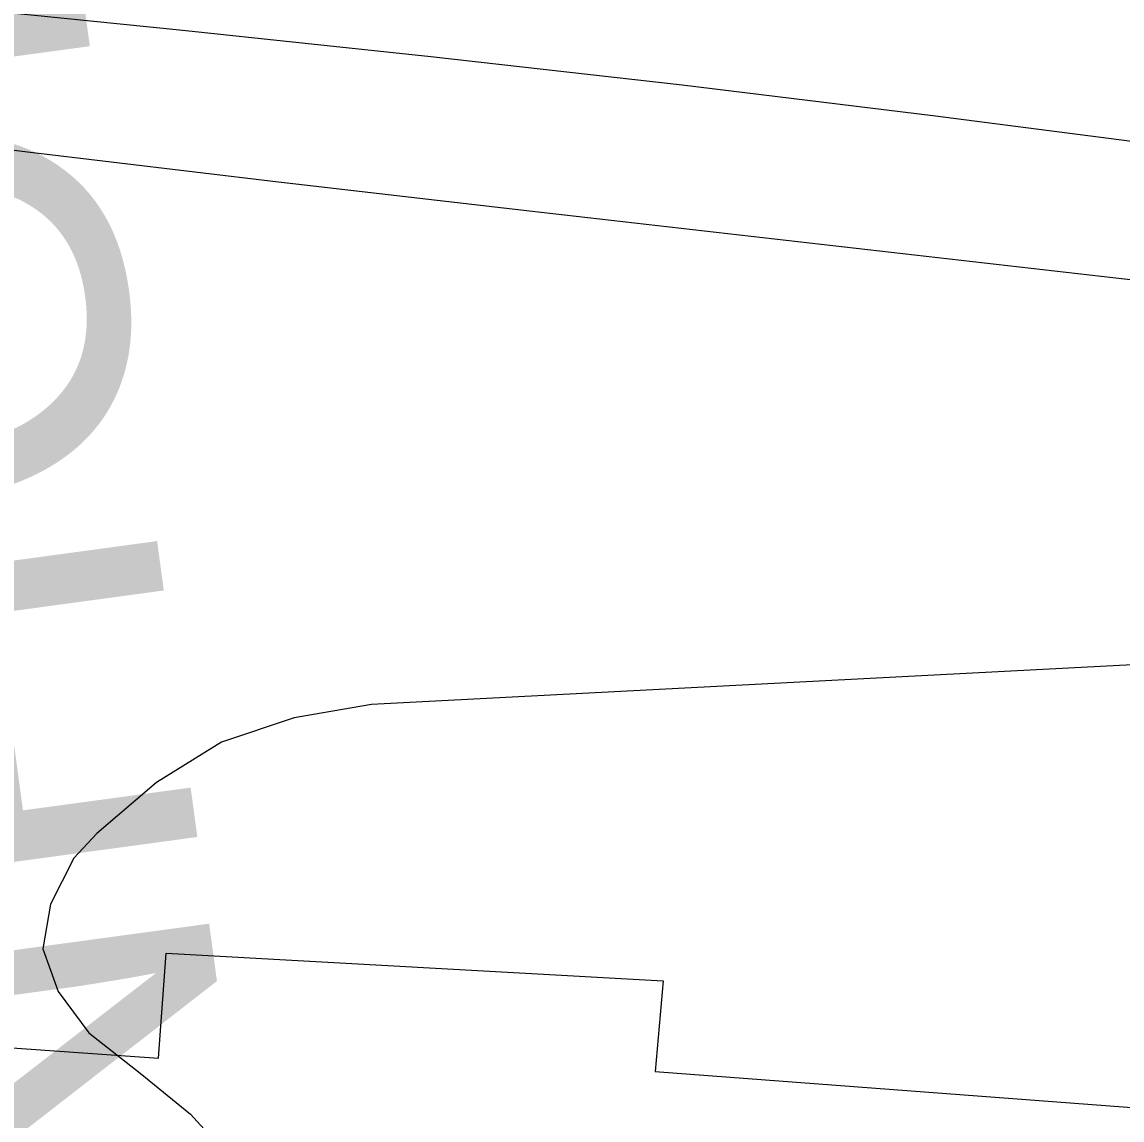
# Model space of a CAD drawing. Extents: x 3445503 to 3483459, y 540493 to 566012.
# Drawn here: x 3471308.9 to 3471583.9, y 551563.7 to 551838.3 of the extents above; entities that cross this region are included whole.
import ezdxf

# ---------------------------------------------------------------- set-up
doc = ezdxf.new("R2010")
doc.units = 0
for name, color, linetype in [('V-CHAN-NAID', 7, 'Continuous'), ('V-RRAP-RVMT', 7, 'Continuous'), ('V-TOPO-MINR', 7, 'Continuous')]:
    doc.layers.add(name, color=color, linetype=linetype)

msp = doc.modelspace()

# ---------------------------------------------------------------- linework, layer by layer
at = {"layer": 'V-RRAP-RVMT'}
msp.add_lwpolyline([(3470688.6800000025, 551820.2980000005), (3470671.9650000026, 551665.9100000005), (3470796.2030000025, 551654.0970000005), (3470798.6150000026, 551671.6520000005), (3471035.9400000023, 551647.4870000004), (3471035.3920000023, 551641.8920000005), (3471176.0300000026, 551629.9790000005), (3471174.2320000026, 551591.1350000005), (3471343.0030000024, 551579.1920000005), (3471344.9400000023, 551605.4660000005), (3471469.221000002, 551598.5060000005), (3471467.2200000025, 551575.8280000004), (3471611.7610000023, 551564.9360000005), (3471612.0120000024, 551566.0750000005), (3471718.6170000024, 551558.4710000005), (3471720.3830000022, 551533.0910000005), (3471860.6750000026, 551525.4330000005), (3471860.3810000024, 551512.4460000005), (3472011.4590000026, 551506.7730000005), (3472012.0870000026, 551513.1190000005), (3472147.9940000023, 551497.9770000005), (3472150.9990000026, 551520.1020000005)], dxfattribs=at)
at = {"layer": 'V-TOPO-MINR'}
for points in [[(3471599.3294482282, 551806.766208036), (3471536.662919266, 551814.8483704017), (3471473.9492775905, 551822.530022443), (3471411.164966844, 551829.6109089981), (3471348.333543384, 551836.2912852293), (3471072.9320015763, 551864.2399553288), (3471067.2696727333, 551864.8730902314), (3471061.6177987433, 551865.5830925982), (3471055.9816070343, 551866.4083961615), (3471050.3558701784, 551867.3105671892), (3471016.326600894, 551873.1248382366), (3470993.7480916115, 551877.2486620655), (3470971.241513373, 551881.714487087), (3470948.842831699, 551886.693313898), (3470926.516081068, 551892.0141419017), (3470830.890252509, 551915.9611918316), (3470772.750383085, 551930.4912446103)], [(3471718.728262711, 551758.6778865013), (3471435.833249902, 551790.9945250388), (3471373.069366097, 551798.3068779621), (3471310.328305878, 551805.8066048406), (3471247.621481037, 551813.587392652), (3471184.93747978, 551821.5555544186), (3471098.368463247, 551832.7570383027), (3471079.015135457, 551835.4452141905), (3471059.700505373, 551838.3734882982), (3471040.4439218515, 551841.6619097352), (3471021.2260360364, 551845.1904293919), (3470927.826074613, 551863.242384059), (3470862.0184539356, 551876.3576058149), (3470796.3190650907, 551889.9800106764)], [(3471693.5899954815, 551683.133311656), (3471396.318216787, 551667.641029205), (3471376.932301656, 551664.2898773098), (3471358.808021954, 551658.2491431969), (3471342.5761953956, 551648.1740357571), (3471327.6060042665, 551635.4093460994), (3471321.8915569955, 551629.2215098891), (3471316.0774414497, 551617.7143448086), (3471314.121598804, 551606.5383138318), (3471317.953165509, 551595.8589840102), (3471325.643005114, 551585.5107882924), (3471338.432243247, 551575.4580692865), (3471351.051582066, 551565.2014631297), (3471533.5229927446, 551364.6384927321)]]:
    msp.add_lwpolyline(points, dxfattribs=at)

# ---------------------------------------------------------------- texts
at = {"layer": 'V-CHAN-NAID'}
msp.add_text('JOHN W. STONE (150.1)', height=100.00000199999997, rotation=277.74034115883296, dxfattribs=at).set_placement((3471219.1180439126, 551875.2402370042))

doc.saveas('drawing.dxf')
